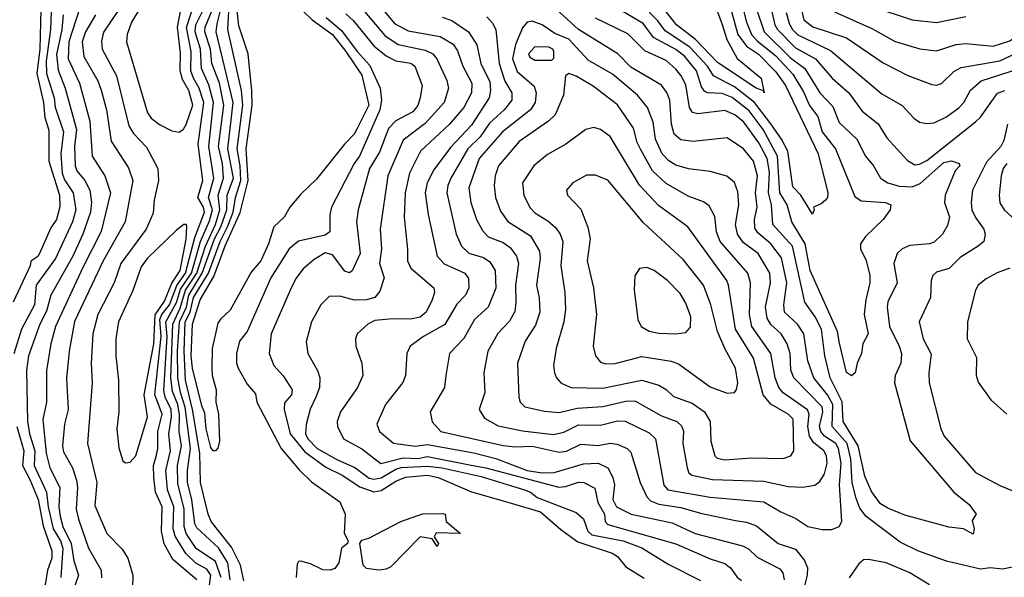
# Model space of a CAD drawing. Extents: x 1308313 to 1441400, y 959662 to 1036319.
# Tile 291 of 656: x 1347421 to 1351463, y 1014526 to 1016816. Entities that reach past the tile are written whole.
import ezdxf

# ---------------------------------------------------------------- set-up
doc = ezdxf.new("R2010")
doc.units = 0

msp = doc.modelspace()

# ---------------------------------------------------------------- linework, layer by layer
at = {"layer": '0CON10XD'}
for points in [[(1348710.5, 1017100.5), (1348959.3, 1016799.3), (1349015, 1016769.8), (1349146.6, 1016746.6), (1349200, 1016715), (1349217.9, 1016687.9), (1349240.6, 1016625), (1349277.2, 1016555), (1349276.1, 1016515), (1349244.2, 1016455), (1349183.6, 1016385), (1349066.5, 1016275), (1349020.5, 1016185), (1349003.2, 1016105), (1348999, 1016005), (1349012.7, 1015872.7), (1349012.7, 1015825), (1349026.8, 1015795), (1349121.5, 1015715), (1349123.2, 1015695), (1349114.7, 1015665), (1349089.7, 1015615), (1349065.4, 1015594.6), (1349025, 1015585.9), (1348952.6, 1015587.4), (1348879.2, 1015580.8), (1348849.4, 1015565), (1348805.6, 1015525), (1348798.9, 1015505), (1348801.1, 1015475), (1348825.6, 1015405), (1348828.9, 1015355), (1348808.2, 1015305), (1348737.5, 1015205), (1348724.7, 1015165), (1348726.2, 1015145), (1348750.4, 1015095), (1348825, 1015053), (1348903.2, 1014993.2), (1348995, 1015017), (1349055, 1015014.1), (1349095, 1015022.4), (1349267.8, 1014987.8), (1349335, 1014975.7), (1349633.6, 1014896.4), (1349662, 1014898), (1349715, 1014915.8), (1349737.1, 1014915), (1349781.2, 1014891.2), (1349793.5, 1014833.5), (1349821.1, 1014785), (1349823.8, 1014755), (1349835, 1014742.2), (1350115, 1014663), (1350255, 1014601.8), (1350315, 1014582.9), (1350338.5, 1014565), (1350366.4, 1014526.4), (1350383.3, 1014513.2)], [(1347697, 1016955), (1347622.6, 1016725), (1347620.3, 1016655), (1347667, 1016555), (1347708.7, 1016398.7), (1347719, 1016255), (1347771.1, 1016175), (1347793.9, 1016105), (1347755, 1015945.5), (1347678.6, 1015795), (1347567.8, 1015555), (1347548.4, 1015485), (1347530.9, 1015375), (1347531, 1015245), (1347515.9, 1015174.1), (1347529.3, 1015035), (1347544.8, 1014975), (1347586.2, 1014895), (1347582.2, 1014815), (1347587.4, 1014775), (1347597.7, 1014735), (1347632.9, 1014665), (1347643.9, 1014593.9), (1347662.7, 1014535), (1347616.8, 1014405)], [(1350409.2, 1016969.1), (1350477.3, 1016765), (1350585, 1016659.3), (1350643.8, 1016615), (1350705, 1016514.7), (1350758.7, 1016458.7), (1350785, 1016393.8), (1350856.8, 1016325), (1350892.7, 1016255), (1350925.4, 1016215), (1350954.8, 1016164.8), (1350985, 1016145.3), (1351031.4, 1016131.4), (1351085, 1016129.4), (1351117.4, 1016142.6), (1351215, 1016229.1), (1351245.8, 1016235.8), (1351278, 1016225), (1351280, 1016215), (1351261.4, 1016195), (1351219.7, 1016095), (1351217.2, 1016065), (1351237.8, 1016005), (1351229.7, 1015970.3), (1351208.9, 1015935), (1351175, 1015902.3), (1351155, 1015895.4), (1351075, 1015888.7), (1351043.1, 1015875), (1351022.5, 1015855), (1351009.3, 1015815), (1351022.4, 1015735), (1350985, 1015657.5), (1350981.6, 1015635), (1350991.7, 1015555), (1351031.4, 1015475), (1351040.2, 1015445), (1351037.6, 1015405), (1351015.3, 1015355), (1351011.3, 1015325), (1351075.6, 1015085.6), (1351255.8, 1014875.8), (1351318, 1014825), (1351347.5, 1014785), (1351330.3, 1014759.7), (1351339.4, 1014725), (1351335, 1014702.5), (1351295, 1014724.5), (1351235, 1014731.6), (1351055, 1014780.4), (1350985, 1014810.3), (1350955, 1014827.7), (1350917.5, 1014877.6), (1350890.4, 1014940.4), (1350862.8, 1015065), (1350801.8, 1015165), (1350796.8, 1015246.8), (1350747.9, 1015345), (1350725.9, 1015435), (1350712, 1015545), (1350686.5, 1015595), (1350643.5, 1015655), (1350593, 1015885), (1350513.2, 1015975), (1350507.5, 1016055), (1350494.3, 1016104.3), (1350499.4, 1016189.4), (1350489.7, 1016245), (1350455, 1016309.6), (1350393.1, 1016395), (1350356.5, 1016425), (1350315, 1016442), (1350205, 1016428.8), (1350182.7, 1016435), (1350171.1, 1016455), (1350155, 1016547.5), (1350136.9, 1016585), (1350115, 1016612.5), (1350075, 1016647.4), (1349987.6, 1016687.6), (1349916.9, 1016756.9), (1349785, 1016822)], [(1350365.8, 1016955.8), (1350405, 1016805.5), (1350424.3, 1016755), (1350448.3, 1016728.3), (1350525, 1016666.6), (1350595, 1016591.7), (1350638.8, 1016518.8), (1350663.6, 1016463.6), (1350697.7, 1016417.7), (1350715.6, 1016355), (1350770, 1016285), (1350849.1, 1016089.1), (1350875, 1016071.1), (1350975.2, 1016065.2), (1350996.7, 1016055), (1350994.4, 1016035), (1350965.6, 1015995), (1350892.7, 1015925), (1350872.6, 1015895), (1350872.5, 1015875), (1350896.2, 1015826.2), (1350911.3, 1015765), (1350911.2, 1015735), (1350893.6, 1015665), (1350886.8, 1015605), (1350903.5, 1015525), (1350882.2, 1015485), (1350876.7, 1015445), (1350858.1, 1015405), (1350850, 1015365), (1350835, 1015352.5), (1350815, 1015366.2), (1350786.6, 1015486.6), (1350778.4, 1015535), (1350666.4, 1015785), (1350645.4, 1015895), (1350591, 1015985), (1350571.6, 1016055), (1350541.2, 1016105), (1350532.3, 1016255), (1350473.4, 1016365), (1350415, 1016441.4), (1350345, 1016495.4), (1350305, 1016512.7), (1350245, 1016514.8), (1350231.4, 1016521.4), (1350219.7, 1016539.7), (1350199.5, 1016605), (1350150.7, 1016665), (1350115, 1016693.7), (1350022.6, 1016742.6), (1349980.5, 1016800.5), (1349785, 1016915.7)], [(1350314.1, 1016955), (1350369.5, 1016755), (1350405, 1016707.2), (1350454.1, 1016674.1), (1350525, 1016601.9), (1350565, 1016544.7), (1350698.3, 1016265), (1350737.7, 1016105), (1350737.1, 1016085), (1350729.2, 1016075), (1350710.9, 1016059.1), (1350680, 1016045), (1350682.5, 1016035), (1350675, 1016017.5), (1350627.3, 1016095), (1350595, 1016128.6), (1350573.6, 1016275), (1350548.2, 1016325), (1350505, 1016387.9), (1350437.5, 1016475), (1350355, 1016540.4), (1350268.9, 1016585), (1350243.8, 1016625), (1350172.1, 1016702.1), (1350070.1, 1016770.1), (1350040.2, 1016810.2), (1349975, 1016877.9)], [(1350485.9, 1016945), (1350521.4, 1016795), (1350531.8, 1016775), (1350605, 1016699.6), (1350688, 1016655), (1350756, 1016576), (1350824.5, 1016514.5), (1350879.3, 1016439.3), (1350945, 1016388.5), (1350979.9, 1016329.9), (1351065, 1016236.7), (1351095, 1016220), (1351115, 1016221.6), (1351145, 1016237.3), (1351345, 1016396.2), (1351365, 1016415.8), (1351435, 1016514.1), (1351465, 1016524.6)], [(1347509.4, 1016915), (1347503.1, 1016695), (1347491.2, 1016595), (1347518.5, 1016475), (1347524.3, 1016414.3), (1347541.2, 1016361.2), (1347540.5, 1016235), (1347583.8, 1016095), (1347586.4, 1016046.4), (1347571.6, 1015995), (1347549.5, 1015960.5), (1347502.5, 1015855), (1347495, 1015842.9), (1347466.2, 1015823.8), (1347464, 1015805), (1347394, 1015656)], [(1347855, 1016897.8), (1347764.7, 1016764.7), (1347757.1, 1016727.1), (1347760, 1016695), (1347817.7, 1016585), (1347869, 1016379), (1347888.2, 1016348.2), (1347941.7, 1016291.7), (1347988.7, 1016205), (1347990.6, 1016155), (1347972.9, 1016075), (1347969.5, 1016020.5), (1347940.5, 1015955), (1347836, 1015815), (1347809, 1015735), (1347741.5, 1015605), (1347721, 1015525), (1347714.7, 1015404.7), (1347718.4, 1015325), (1347699.2, 1015075), (1347737.6, 1014915), (1347730.1, 1014820.1), (1347778.7, 1014705), (1347841.7, 1014641.7), (1347865.4, 1014605), (1347885.4, 1014534.6), (1347882.9, 1014435)], [(1348075, 1016353.6), (1348093.4, 1016366.6), (1348104.8, 1016385.2), (1348132.2, 1016465), (1348115.4, 1016525), (1348089.7, 1016569.7), (1348080.2, 1016605), (1348081.4, 1016678.6), (1348068.5, 1016785), (1348087.8, 1016885), (1348080.7, 1016900.7), (1348065, 1016914.3), (1348025, 1016920.7), (1347975, 1016906.7), (1347915, 1016864.7), (1347879.8, 1016805), (1347862.2, 1016755), (1347859.4, 1016725), (1347945, 1016432.7), (1347961.3, 1016411.3), (1347995, 1016385.3), (1348045, 1016358.9), (1348075, 1016353.6)], [(1348585, 1016850.4), (1348621.3, 1016815), (1348704.5, 1016754.5), (1348760.4, 1016685), (1348825, 1016587.3), (1348854.2, 1016465), (1348804.6, 1016365.4), (1348793.5, 1016345), (1348754.8, 1016305), (1348639.9, 1016160.1), (1348575, 1016098.5), (1348529.7, 1016045), (1348507.1, 1016005), (1348464.1, 1015965), (1348442, 1015895), (1348410.3, 1015825), (1348371.2, 1015778.8), (1348285, 1015622.5), (1348244.7, 1015585.3), (1348235, 1015568.8), (1348210.7, 1015465), (1348209.4, 1015385), (1348211.1, 1015355), (1348227.1, 1015295), (1348226, 1015245), (1348236.7, 1015195), (1348241.5, 1015085), (1348235, 1015056), (1348225, 1015045.7), (1348215, 1015045.7), (1348205, 1015059.4), (1348186.5, 1015135), (1348180.4, 1015200.4), (1348169.3, 1015229.3), (1348129.8, 1015385), (1348125.3, 1015435), (1348129.9, 1015565), (1348161.3, 1015665), (1348218.5, 1015761.5), (1348265, 1015886.7), (1348326.5, 1016023.5), (1348358.8, 1016155), (1348351.3, 1016285), (1348374.7, 1016465), (1348373.8, 1016523.8), (1348358.7, 1016675), (1348320.2, 1016789.8), (1348308.4, 1016905)], [(1348783.2, 1016913.2), (1348920.3, 1016750.3), (1348975, 1016713.8), (1349085, 1016690.5), (1349117.5, 1016675), (1349133.2, 1016655), (1349174.2, 1016565.8), (1349181.8, 1016535), (1349163.3, 1016475), (1349085, 1016389.6), (1348995, 1016320.3), (1348932.6, 1016175), (1348901.2, 1015955), (1348906.7, 1015875), (1348898.1, 1015815), (1348917.4, 1015755), (1348899.7, 1015700.3), (1348878.2, 1015675), (1348845, 1015665.2), (1348795, 1015663.4), (1348735, 1015680.4), (1348691.1, 1015678.9), (1348657.8, 1015645), (1348619.5, 1015575), (1348597.4, 1015492.6), (1348603.8, 1015445), (1348642.9, 1015375), (1348653.2, 1015345), (1348652.1, 1015305), (1348636.4, 1015265), (1348613.6, 1015216.4), (1348596.6, 1015153.4), (1348594.2, 1015115), (1348603.1, 1015095), (1348642.5, 1015055), (1348725, 1015007.5), (1348796.8, 1014976.8), (1348855, 1014933.5), (1348875, 1014929.4), (1348905, 1014933.6), (1348965, 1014969.8), (1348986.7, 1014976.7), (1349095, 1014982.3), (1349155.1, 1014975.1), (1349315, 1014940.1), (1349493.5, 1014885), (1349517.8, 1014875), (1349545, 1014853.1), (1349705, 1014791.2), (1349735, 1014765.7), (1349753, 1014715), (1349770, 1014700), (1349898.1, 1014675), (1349975, 1014647), (1350085, 1014578.1), (1350215, 1014512.3)], [(1351545, 1014577.6), (1351455, 1014559.6), (1351405, 1014564.1), (1351365, 1014559.4), (1351225, 1014591.6), (1351107.3, 1014635), (1351035, 1014670.3), (1350895.9, 1014775), (1350869.9, 1014809.9), (1350853.5, 1014853.5), (1350838.6, 1014915), (1350832.5, 1015012.5), (1350818.2, 1015075), (1350756.2, 1015145), (1350759.4, 1015235), (1350737.4, 1015275), (1350681.5, 1015345), (1350656.3, 1015415), (1350640.2, 1015525), (1350613.3, 1015565), (1350560.7, 1015615), (1350557.9, 1015645), (1350570.3, 1015735), (1350548, 1015838), (1350505, 1015895.7), (1350450.4, 1015940.4), (1350438.9, 1015958.9), (1350436.7, 1015995), (1350447.8, 1016045), (1350441.2, 1016105), (1350450, 1016175), (1350433.2, 1016235), (1350391.8, 1016285), (1350325, 1016330), (1350185.9, 1016315.9), (1350135, 1016322.2), (1350107.1, 1016345), (1350096.2, 1016386.2), (1350089.6, 1016485), (1350077.1, 1016517.1), (1350055, 1016546.7), (1349930.2, 1016620.2), (1349875.8, 1016675.8), (1349715.3, 1016775), (1349559.2, 1016919.2)], [(1350256.7, 1016926.7), (1350305.1, 1016795.1), (1350324.2, 1016734.2), (1350366.5, 1016656.5), (1350465, 1016575.6), (1350477.5, 1016515), (1350473.6, 1016523.6), (1350443.6, 1016535), (1350285, 1016640.3), (1350194.8, 1016734.8), (1350117.6, 1016795), (1350049.5, 1016879.5)], [(1347551.9, 1016885), (1347547.7, 1016775), (1347529.5, 1016645), (1347531.5, 1016595), (1347562.4, 1016495), (1347566.9, 1016456.9), (1347600.7, 1016355), (1347589.5, 1016265), (1347594.7, 1016185), (1347605, 1016158.3), (1347640.6, 1016105), (1347651.6, 1016035), (1347637.6, 1015985), (1347567.7, 1015835), (1347488.3, 1015725), (1347482, 1015645), (1347428.6, 1015545), (1347397.2, 1015442.8)], [(1348148.2, 1014515), (1348049.1, 1014599.1), (1348013.7, 1014663.7), (1348002.9, 1014715), (1348005.7, 1014815), (1347978.8, 1014875), (1347971, 1014935), (1347970.4, 1014985), (1347982.3, 1015027.7), (1347988, 1015055), (1347987.9, 1015125), (1348006.2, 1015195), (1347976.1, 1015275), (1348002.4, 1015515), (1347996.7, 1015585), (1348004.8, 1015605.2), (1348036.5, 1015645), (1348066.1, 1015723.9), (1348102.2, 1015775), (1348139.3, 1015920.7), (1348179.7, 1016025), (1348175.1, 1016045), (1348152.4, 1016085), (1348172.4, 1016155), (1348153.2, 1016305), (1348176.3, 1016475), (1348158.3, 1016535), (1348135.1, 1016575), (1348123.8, 1016605), (1348124.3, 1016685), (1348106, 1016784), (1348138.9, 1016885)], [(1348189.3, 1014415), (1348205.1, 1014535), (1348189.7, 1014559.7), (1348143.8, 1014583.8), (1348103.2, 1014623.2), (1348058.6, 1014695), (1348051.1, 1014725), (1348053.2, 1014815), (1348027.1, 1014885), (1348021.5, 1014965), (1348040.1, 1015045), (1348033.3, 1015115), (1348044.7, 1015185.3), (1348042.4, 1015215), (1348017.7, 1015265), (1348013.2, 1015293.2), (1348025.7, 1015515), (1348020.4, 1015575), (1348065.3, 1015654.7), (1348080.6, 1015709.4), (1348126.3, 1015775), (1348163.5, 1015905), (1348200.4, 1015989.6), (1348213, 1016035), (1348196.5, 1016085), (1348217.5, 1016165), (1348197.9, 1016295), (1348216.9, 1016475), (1348197.9, 1016547.9), (1348167.5, 1016615), (1348163.5, 1016695), (1348141.1, 1016765), (1348144.5, 1016795), (1348174.1, 1016855)], [(1348247.5, 1014525), (1348225, 1014590.6), (1348145, 1014644), (1348104.4, 1014705), (1348096.5, 1014735), (1348095.9, 1014805), (1348070.7, 1014910.7), (1348068.5, 1014985), (1348085.7, 1015065), (1348075.8, 1015125), (1348077.3, 1015192.7), (1348070.8, 1015235), (1348048.3, 1015288.3), (1348041, 1015345), (1348049.1, 1015565), (1348079.5, 1015630.5), (1348101.5, 1015705), (1348147.9, 1015775), (1348183.7, 1015885), (1348224.1, 1015975), (1348243.2, 1016035), (1348235.3, 1016095), (1348258, 1016165), (1348252.9, 1016225), (1348236.7, 1016295), (1348258.4, 1016465), (1348240.5, 1016555), (1348210, 1016635), (1348203.8, 1016695), (1348180.8, 1016765), (1348182.9, 1016785), (1348211.3, 1016855)], [(1348284.3, 1014515), (1348275.4, 1014585), (1348237.3, 1014647.3), (1348148.3, 1014728.3), (1348139.5, 1014745), (1348127.6, 1014845), (1348109.5, 1014915), (1348109.7, 1014965), (1348122.5, 1015055), (1348100.7, 1015225), (1348081.3, 1015285), (1348070.7, 1015345), (1348069.2, 1015455), (1348076.6, 1015575), (1348106.1, 1015635), (1348115.7, 1015685), (1348170.6, 1015775), (1348221.3, 1015915), (1348246.9, 1015965), (1348271.2, 1016035), (1348272.5, 1016095), (1348299, 1016165), (1348275.1, 1016285), (1348297.8, 1016475), (1348227.8, 1016765), (1348231.7, 1016798.2), (1348251.1, 1016875)], [(1348341.1, 1014511.1), (1348327.3, 1014575), (1348289.8, 1014649.8), (1348207.5, 1014755), (1348194, 1014785), (1348163.2, 1014915), (1348160, 1015035), (1348130.3, 1015215), (1348101.9, 1015335), (1348096, 1015455), (1348100.3, 1015575), (1348120.8, 1015615), (1348134.6, 1015675.4), (1348195.7, 1015774.3), (1348243.4, 1015905), (1348274.5, 1015965), (1348297, 1016025), (1348306.4, 1016085), (1348328.2, 1016155), (1348325.8, 1016215), (1348313.8, 1016285), (1348336.4, 1016465), (1348331.1, 1016525), (1348275.1, 1016775), (1348280.9, 1016875)], [(1350631, 1016851), (1350639.6, 1016815), (1350676.2, 1016786.2), (1350815, 1016740.5), (1350965, 1016638.8), (1351066.2, 1016586.2), (1351165, 1016550), (1351185, 1016547.3), (1351205, 1016552.9), (1351255, 1016602.2), (1351285, 1016618.6), (1351445, 1016647.1), (1351532.5, 1016687.5), (1351554.7, 1016705.3), (1351569.9, 1016730.1), (1351595, 1016826.7)], [(1350765, 1016847.5), (1350919.4, 1016779.4), (1351015, 1016725.3), (1351116.2, 1016696.2), (1351185, 1016688.2), (1351265, 1016713.2), (1351305, 1016717.7), (1351416.6, 1016706.6), (1351485, 1016728.4), (1351515, 1016751.1), (1351531.6, 1016775), (1351542.5, 1016857.5)], [(1350919.2, 1016869.2), (1351085, 1016815.3), (1351185, 1016803.6), (1351305, 1016828.8)], [(1347599.6, 1016835), (1347593.7, 1016775), (1347572.2, 1016672.2), (1347578.5, 1016608.5), (1347607.7, 1016535), (1347654.1, 1016365), (1347646.2, 1016295), (1347649.2, 1016215), (1347655, 1016194.6), (1347688.4, 1016155), (1347709.2, 1016115), (1347715.9, 1016065.9), (1347711, 1016025), (1347680.3, 1015935), (1347639.5, 1015845), (1347549.3, 1015685), (1347530.9, 1015619.1), (1347503.5, 1015565), (1347457.1, 1015435), (1347448.8, 1015375), (1347453.6, 1015165), (1347460.8, 1015115), (1347483.1, 1015045), (1347480.1, 1014985), (1347531.1, 1014875), (1347538.2, 1014815), (1347558.6, 1014725), (1347588.6, 1014675), (1347598.7, 1014645), (1347589.4, 1014525)], [(1347731.7, 1016835), (1347690.5, 1016765), (1347677.8, 1016725), (1347683.7, 1016665), (1347741.3, 1016565), (1347755.8, 1016525.8), (1347777.1, 1016445), (1347797.1, 1016317.1), (1347867.7, 1016207.7), (1347884.8, 1016154.8), (1347854.3, 1015985), (1347764.2, 1015825.8), (1347645.9, 1015575.9), (1347623.8, 1015453.8), (1347613.8, 1015343.8), (1347620, 1015215), (1347604.8, 1015155), (1347597, 1015065), (1347601.4, 1015041.4), (1347637.5, 1014975), (1347654.4, 1014925), (1347658.1, 1014895), (1347653.2, 1014805), (1347661.9, 1014765), (1347703, 1014645), (1347754.8, 1014555), (1347756.2, 1014523.8)], [(1348679, 1016825), (1348741.8, 1016771.8), (1348805.8, 1016685), (1348857.6, 1016627.6), (1348900.6, 1016535), (1348906.4, 1016485), (1348900, 1016445), (1348815.5, 1016254.5), (1348794.4, 1016225.6), (1348700.9, 1016045), (1348694.2, 1016015), (1348693.5, 1015945), (1348675, 1015930.6), (1348565, 1015906), (1348526.7, 1015875), (1348451.6, 1015755), (1348354.8, 1015535), (1348323.6, 1015495), (1348310.4, 1015445), (1348310.8, 1015405), (1348317.7, 1015385), (1348355, 1015318.9), (1348388.8, 1015278.8), (1348394.2, 1015245), (1348494.1, 1015055), (1348567.6, 1014967.6), (1348618.3, 1014918.3), (1348735, 1014836), (1348757.5, 1014785), (1348752.5, 1014707.5), (1348769.8, 1014675), (1348767.2, 1014665), (1348742.5, 1014645), (1348731.5, 1014585), (1348715, 1014561.9), (1348695, 1014555.2), (1348665, 1014557), (1348615, 1014581.2), (1348575, 1014592.2), (1348565, 1014590.6), (1348560.2, 1014579.8), (1348555.6, 1014525.6)], [(1348759.5, 1016839.5), (1348791.2, 1016811.2), (1348875, 1016707.9), (1348925, 1016667.5), (1348965, 1016647), (1349026.5, 1016636.5), (1349043.5, 1016625), (1349072.6, 1016545), (1349065.3, 1016495), (1349055, 1016462.5), (1349035, 1016436.6), (1348965, 1016400.4), (1348935, 1016368.6), (1348898.4, 1016271.6), (1348857.5, 1016205), (1348810.7, 1016035), (1348803.3, 1015985), (1348818.6, 1015855), (1348785.9, 1015784.1), (1348775, 1015776.7), (1348755, 1015783.2), (1348705, 1015849.5), (1348675, 1015858.4), (1348629.3, 1015830.7), (1348585, 1015791.8), (1348555, 1015752.2), (1348533, 1015707), (1348452.9, 1015525), (1348445.4, 1015445), (1348463.6, 1015395), (1348502.8, 1015352.8), (1348540, 1015295), (1348536.9, 1015275), (1348508, 1015242), (1348506.2, 1015215), (1348531.5, 1015115), (1348590.9, 1015040.9), (1348677.6, 1014977.6), (1348745.2, 1014945), (1348816.8, 1014896.8), (1348875, 1014876.7), (1348905, 1014882.5), (1348965, 1014920.6), (1349005, 1014937.2), (1349095, 1014945.3), (1349138.1, 1014935), (1349275, 1014877), (1349415, 1014836.4), (1349558.7, 1014795), (1349641.9, 1014721.9), (1349711.9, 1014671.9), (1349853.5, 1014625), (1349875, 1014611.2), (1349909, 1014569), (1349985, 1014522.2)], [(1349155, 1016825.2), (1349195, 1016812.5), (1349263.5, 1016765), (1349297.1, 1016712.9), (1349314, 1016635), (1349350.6, 1016560.6), (1349353.3, 1016525), (1349348, 1016495), (1349275, 1016382.7), (1349189.6, 1016290.4), (1349120.8, 1016199.2), (1349093.5, 1016145), (1349086, 1016105), (1349097.6, 1016015), (1349134.7, 1015845), (1349163.2, 1015813.2), (1349247.9, 1015775), (1349263.1, 1015753.1), (1349265.3, 1015715), (1349250.4, 1015685), (1349215, 1015647.1), (1349165.8, 1015564.2), (1349078.5, 1015515), (1349023.5, 1015475), (1349010.4, 1015445), (1349004.6, 1015355), (1348994.1, 1015325.9), (1348922.3, 1015235), (1348886.4, 1015155), (1348898.2, 1015125), (1348955, 1015076.7), (1349045, 1015064.5), (1349095, 1015070.8), (1349285, 1015036.5), (1349375, 1015013.8), (1349503.8, 1014965), (1349565, 1014954.7), (1349615, 1014956.8), (1349735, 1014992.2), (1349795.8, 1014995), (1349834.6, 1014975), (1349856, 1014936), (1349862.9, 1014905), (1349855.6, 1014845), (1349871, 1014815), (1349930.4, 1014785), (1350099.8, 1014749.8), (1350194.3, 1014705), (1350387.5, 1014655), (1350412.3, 1014642.3), (1350447.9, 1014607.9), (1350540.9, 1014560.9), (1350553.8, 1014543.8), (1350559.6, 1014515)], [(1349337.9, 1016827.9), (1349361.5, 1016801.5), (1349375.3, 1016775), (1349388.5, 1016635), (1349412.4, 1016562.4), (1349441.6, 1016515), (1349441, 1016485), (1349409.3, 1016445), (1349349.6, 1016390.4), (1349310.9, 1016335), (1349260.2, 1016285), (1349191.2, 1016165), (1349178.3, 1016135), (1349173.9, 1016105), (1349213.2, 1015935), (1349234.1, 1015885), (1349265, 1015857.4), (1349325, 1015838.6), (1349351.1, 1015821.1), (1349372.5, 1015785), (1349375, 1015713.3), (1349344.7, 1015635), (1349288, 1015585), (1349243.5, 1015506.5), (1349185.5, 1015445), (1349170.9, 1015355), (1349164.5, 1015305), (1349105.6, 1015205), (1349114.1, 1015164.1), (1349149.4, 1015125), (1349405, 1015067.2), (1349455, 1015061.1), (1349525, 1015064.1), (1349635, 1015040), (1349665, 1015044.4), (1349725, 1015072), (1349795, 1015066.9), (1349845, 1015076.5), (1349873, 1015073), (1349915, 1015054.6), (1349929.5, 1015039.5), (1349968.4, 1014915), (1349995.6, 1014855.6), (1350009.7, 1014839.7), (1350045, 1014826.1), (1350135, 1014812.7), (1350215, 1014788.6), (1350358.8, 1014758.8), (1350405, 1014752.7), (1350445, 1014737.8), (1350534.4, 1014665), (1350605, 1014640.7), (1350643, 1014595), (1350655.2, 1014565), (1350653.7, 1014535), (1350637.8, 1014475)], [(1350715, 1014722.6), (1350755, 1014722.7), (1350784.4, 1014735), (1350796.2, 1014755), (1350786.2, 1014905), (1350793.7, 1014995), (1350782.5, 1015055), (1350771.4, 1015075), (1350725.1, 1015105.1), (1350709.1, 1015125), (1350704.6, 1015145), (1350717.2, 1015205), (1350715.5, 1015225.5), (1350598.3, 1015345), (1350587, 1015377), (1350583.3, 1015445), (1350571.1, 1015485), (1350546.2, 1015525), (1350505, 1015563.2), (1350489.5, 1015589.5), (1350482.8, 1015635), (1350502.9, 1015735), (1350500.6, 1015775), (1350452.7, 1015855), (1350390.9, 1015900.9), (1350366.9, 1015935), (1350359.3, 1015975), (1350372.6, 1016055), (1350368.6, 1016108.6), (1350355, 1016146.9), (1350323.1, 1016173.1), (1350255, 1016192.7), (1350166.8, 1016203.2), (1350115, 1016218.1), (1350085, 1016235.3), (1350058.7, 1016265), (1350030.8, 1016325), (1350021, 1016395), (1349998.1, 1016455), (1349957.6, 1016505), (1349855, 1016591.6), (1349755, 1016649.8), (1349675.2, 1016735), (1349618.1, 1016758.2), (1349565, 1016794.7), (1349525, 1016810), (1349504.2, 1016805.8), (1349485, 1016781.9), (1349455.9, 1016714.1), (1349443.6, 1016655), (1349463.1, 1016603.1), (1349532.2, 1016542.2), (1349540.7, 1016515), (1349536.6, 1016475), (1349517.5, 1016445), (1349403, 1016355), (1349307.7, 1016245), (1349264.8, 1016125), (1349272.3, 1016065), (1349296.5, 1015995), (1349320.5, 1015950.5), (1349344.5, 1015924.5), (1349405, 1015900.2), (1349435, 1015880.3), (1349460, 1015845), (1349468.7, 1015815), (1349455.6, 1015725), (1349458.1, 1015655), (1349452.8, 1015617.2), (1349432, 1015578), (1349383.7, 1015526.3), (1349342.2, 1015455), (1349326, 1015365), (1349330, 1015285), (1349306.5, 1015215), (1349328.8, 1015178.8), (1349385, 1015147.5), (1349485, 1015126.8), (1349612.6, 1015112.6), (1349655, 1015121.5), (1349715, 1015151.9), (1349805, 1015150.4), (1349875, 1015168), (1349906.9, 1015166.9), (1350005, 1015119.5), (1350030.7, 1015095), (1350064.8, 1014904.8), (1350081.5, 1014885), (1350255, 1014854.4), (1350475, 1014836), (1350544.8, 1014794.8), (1350607.6, 1014767.6), (1350655.7, 1014735), (1350715, 1014722.6)], [(1350567.1, 1016845), (1350579.7, 1016799.7), (1350593.3, 1016775), (1350615, 1016753.2), (1350749.3, 1016689.3), (1350960.4, 1016510.4), (1351042.8, 1016462.8), (1351090.9, 1016410.9), (1351114.7, 1016394.7), (1351145, 1016388.7), (1351175, 1016392.2), (1351225, 1016416.9), (1351276.2, 1016453.8), (1351296.6, 1016475), (1351324.1, 1016525.9), (1351367.9, 1016565), (1351524.6, 1016615.4)], [(1349605, 1016649.2), (1349612.9, 1016657.1), (1349613.3, 1016685), (1349609.5, 1016695), (1349593.1, 1016703.1), (1349535, 1016703.4), (1349509.2, 1016675), (1349515, 1016661.1), (1349535, 1016649.8), (1349605, 1016649.2)], [(1350636.1, 1014896.1), (1350685, 1014904.5), (1350705, 1014919.4), (1350725, 1014950), (1350735.2, 1014994.8), (1350732.3, 1015025), (1350722.3, 1015045), (1350679.4, 1015079.4), (1350662.5, 1015105), (1350655.9, 1015145), (1350661.6, 1015195), (1350655, 1015213.6), (1350555, 1015283.9), (1350536.5, 1015305), (1350522.4, 1015345), (1350504.4, 1015445), (1350427, 1015555), (1350416.7, 1015605), (1350421.1, 1015735), (1350410.5, 1015775), (1350296.6, 1015905), (1350281.7, 1015945), (1350275, 1016008), (1350251.2, 1016051.2), (1350227.6, 1016067.6), (1350165, 1016090.3), (1350075, 1016142.5), (1350018.8, 1016195), (1349970.5, 1016280.5), (1349955, 1016311.1), (1349940.3, 1016370.3), (1349875.5, 1016465.5), (1349775, 1016541.9), (1349705, 1016583.6), (1349675, 1016594.2), (1349662, 1016585), (1349653.2, 1016505), (1349619.3, 1016425), (1349591.2, 1016398.8), (1349470.7, 1016315), (1349386.9, 1016215), (1349372.5, 1016175), (1349369.2, 1016135), (1349374.1, 1016085), (1349395, 1016029.4), (1349425, 1015986.6), (1349517.4, 1015927.4), (1349554.8, 1015864.8), (1349556.9, 1015835), (1349542.7, 1015725), (1349553.8, 1015673.8), (1349555.8, 1015615), (1349538.3, 1015561.7), (1349495.9, 1015495), (1349464.7, 1015405.3), (1349470, 1015265), (1349475.5, 1015245), (1349495, 1015225.5), (1349575, 1015207.7), (1349635, 1015203), (1349709.6, 1015220.4), (1349815, 1015227), (1349915, 1015251.1), (1349948.8, 1015248.8), (1350055, 1015188.9), (1350117.8, 1015165), (1350137.4, 1015147.4), (1350145.2, 1015125.2), (1350143.3, 1015075), (1350160.3, 1014975), (1350167.1, 1014955), (1350180.6, 1014945), (1350265, 1014927), (1350475, 1014920.9), (1350575, 1014898.4), (1350636.1, 1014896.1)], [(1350315, 1015007.6), (1350425, 1015015.7), (1350555, 1015013.3), (1350585.8, 1015024.2), (1350599.2, 1015045), (1350596.5, 1015175), (1350575.9, 1015195), (1350505, 1015236.5), (1350472.2, 1015275), (1350433.6, 1015425), (1350359.1, 1015545), (1350331, 1015725), (1350323.2, 1015745), (1350163.9, 1015965), (1350042.8, 1016052.8), (1349965, 1016135.9), (1349845.2, 1016335.2), (1349805, 1016364.5), (1349777.8, 1016372.2), (1349745, 1016364.4), (1349662.2, 1016305), (1349587.6, 1016262.4), (1349532.1, 1016215), (1349485.4, 1016145), (1349490.8, 1016095), (1349515, 1016044.5), (1349535, 1016022), (1349589.1, 1015989.1), (1349621.2, 1015961.2), (1349640, 1015935), (1349650.8, 1015905), (1349641.9, 1015805), (1349658.9, 1015695), (1349661.8, 1015625), (1349654.7, 1015575), (1349622.5, 1015465), (1349612.1, 1015395), (1349616, 1015366), (1349624.7, 1015344.7), (1349643.2, 1015323.2), (1349685.3, 1015305.3), (1349815, 1015302), (1349974.8, 1015334.8), (1350044.5, 1015314.5), (1350075, 1015297.2), (1350105, 1015268.8), (1350180.9, 1015240.9), (1350231.6, 1015205), (1350254.7, 1015165), (1350258.2, 1015085), (1350274.6, 1015025), (1350284.4, 1015014.4), (1350315, 1015007.6)], [(1351475.9, 1016385.9), (1351460.2, 1016319.8), (1351447.9, 1016295), (1351389.1, 1016230.9), (1351331.7, 1016115), (1351326.2, 1016065), (1351329.8, 1016035), (1351343.9, 1016003.9), (1351378.9, 1015955), (1351383.8, 1015935), (1351378.2, 1015905), (1351355, 1015885.3), (1351281.4, 1015838.6), (1351236.1, 1015793.9), (1351185, 1015778.8), (1351168.9, 1015765), (1351162.7, 1015745), (1351159.6, 1015675), (1351113.6, 1015575), (1351129.6, 1015505), (1351162.7, 1015442.7), (1351152.3, 1015365), (1351154.7, 1015324.7), (1351202.7, 1015135), (1351215.3, 1015105.3), (1351345, 1014956.4), (1351445, 1014902.3), (1351514.5, 1014874.5)], [(1351472.8, 1016225), (1351457.5, 1016205), (1351449.2, 1016175), (1351441.6, 1016095), (1351445, 1016064), (1351462.1, 1016035), (1351527.7, 1015975)], [(1350325, 1015282.5), (1350355, 1015284), (1350363.5, 1015296.5), (1350368.9, 1015325), (1350359.2, 1015385), (1350315.2, 1015465), (1350286, 1015535), (1350257.7, 1015645), (1350228.6, 1015725), (1350145, 1015831.1), (1349981.6, 1015981.6), (1349835, 1016156.4), (1349785, 1016177.3), (1349747, 1016177), (1349692, 1016145), (1349665.8, 1016115), (1349670, 1016095), (1349725, 1016037.1), (1349753.4, 1015963.4), (1349762.1, 1015915), (1349750.4, 1015825), (1349776.2, 1015713.8), (1349789.2, 1015605), (1349774.5, 1015475), (1349784.4, 1015435), (1349805, 1015409.4), (1349825, 1015402.7), (1349865, 1015403.6), (1349975, 1015433), (1350095, 1015413.7), (1350125, 1015402), (1350255, 1015308), (1350325, 1015282.5)], [(1347855, 1014996.2), (1347875, 1014999.2), (1347898.2, 1015025), (1347945.9, 1015185), (1347931.7, 1015275), (1347972.2, 1015485), (1347977, 1015603), (1348015, 1015659.3), (1348046, 1015734), (1348079.4, 1015785), (1348104.8, 1015914.8), (1348106.7, 1015966.7), (1348104, 1015974), (1348095, 1015974.3), (1348065, 1015951.2), (1347944.5, 1015835.5), (1347919.9, 1015800.1), (1347885.9, 1015704.1), (1347826.9, 1015575), (1347815.3, 1015505), (1347815.7, 1015435.7), (1347826.5, 1015335), (1347828.2, 1015205), (1347819.2, 1015135), (1347828, 1015058), (1347845, 1015004), (1347855, 1014996.2)], [(1350115, 1015526), (1350155, 1015531.5), (1350175, 1015553.3), (1350175.3, 1015595), (1350155, 1015651.4), (1350131.7, 1015691.7), (1350080.5, 1015745), (1350025, 1015785.5), (1349995, 1015798.6), (1349965, 1015793.8), (1349945.8, 1015764.2), (1349943.2, 1015706.8), (1349958.9, 1015585), (1349971.4, 1015555), (1350005, 1015536.1), (1350045, 1015528), (1350115, 1015526)], [(1351485.5, 1015795), (1351433.8, 1015776.2), (1351388.9, 1015751.1), (1351355, 1015725.6), (1351344.4, 1015705), (1351311.9, 1015575), (1351310.9, 1015505), (1351347.9, 1015427.9), (1351347.1, 1015355), (1351355, 1015326.7), (1351408, 1015255), (1351473.3, 1015195)], [(1347409.6, 1015145), (1347437.9, 1015045), (1347432.6, 1014985), (1347462.9, 1014927.1), (1347496.8, 1014845), (1347516.9, 1014736.9), (1347553.1, 1014635), (1347553.6, 1014605), (1347535.2, 1014555), (1347525.6, 1014495), (1347515.2, 1014475), (1347495, 1014454), (1347439.3, 1014420.7), (1347357.6, 1014332.4)], [(1348895, 1014554.8), (1348845, 1014562.3), (1348830.8, 1014575), (1348816.8, 1014665), (1348825, 1014677.8), (1348853.8, 1014686.2), (1348985, 1014754.5), (1349075, 1014786.9), (1349157.7, 1014787.7), (1349167.5, 1014785), (1349171.2, 1014755), (1349230, 1014705), (1349131.2, 1014708.8), (1349122.5, 1014692.5), (1349140, 1014665), (1349135, 1014652.5), (1349113.9, 1014683.9), (1349065, 1014692), (1348945, 1014568.2), (1348925, 1014558.7), (1348895, 1014554.8)], [(1351155, 1014494.6), (1351075, 1014544.1), (1350978.1, 1014585), (1350905, 1014598.9), (1350885, 1014597.1), (1350865, 1014581.3), (1350826.2, 1014523.8)]]:
    msp.add_lwpolyline(points, dxfattribs=at)

doc.saveas('drawing.dxf')
